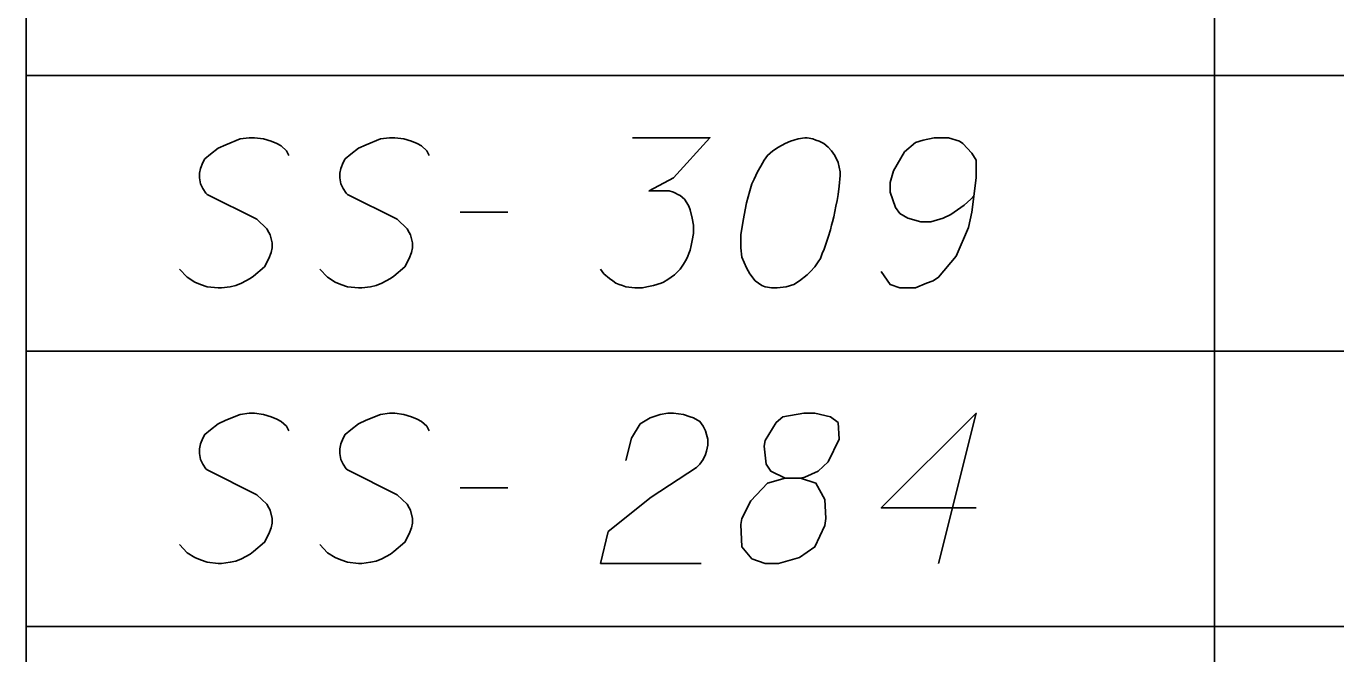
# Model space of a CAD drawing. Extents: x 2074207 to 2076812, y 516372 to 523312.
# Drawn here: x 2076260.61 to 2076302.41, y 521170.64 to 521190.69 of the extents above; entities that cross this region are included whole.
import ezdxf

# ---------------------------------------------------------------- set-up
doc = ezdxf.new("R2010")
doc.units = 0
for name, color, linetype in [('Prop DirtTable_ Soil Test Results - Outline (Major)', 7, 'Continuous'), ('Prop DirtTable_ Soil Test Results - Outline (Minor)', 7, 'Continuous'), ('Prop DirtTable_ Soil Test Results - Tx (Sample Data)', 7, 'Continuous')]:
    doc.layers.add(name, color=color, linetype=linetype)

msp = doc.modelspace()

# ---------------------------------------------------------------- linework, layer by layer
at = {"layer": 'Prop DirtTable_ Soil Test Results - Outline (Major)'}
for p, q in [((2076260.609, 521197.914), (2076260.609, 521189.114)), ((2076260.609, 521189.114), (2076260.609, 521180.314)), ((2076260.609, 521180.314), (2076260.609, 521171.514)), ((2076260.609, 521171.514), (2076260.609, 521162.714))]:
    msp.add_line(p, q, dxfattribs=at)
at = {"layer": 'Prop DirtTable_ Soil Test Results - Outline (Minor)'}
for p, q in [((2076298.546, 521197.914), (2076298.546, 521189.114)), ((2076260.609, 521189.114), (2076811.903, 521189.114)), ((2076260.609, 521189.114), (2076811.903, 521189.114)), ((2076298.546, 521189.114), (2076298.546, 521180.314)), ((2076260.609, 521180.314), (2076811.903, 521180.314)), ((2076260.609, 521180.314), (2076811.903, 521180.314)), ((2076298.546, 521180.314), (2076298.546, 521171.514)), ((2076260.609, 521171.514), (2076811.903, 521171.514)), ((2076260.609, 521171.514), (2076811.903, 521171.514)), ((2076298.546, 521171.514), (2076298.546, 521162.714))]:
    msp.add_line(p, q, dxfattribs=at)
at = {"layer": 'Prop DirtTable_ Soil Test Results - Tx (Sample Data)'}
for points in [[(2076268.994, 521186.563), (2076268.923, 521186.714), (2076268.747, 521186.865), (2076268.606, 521186.941), (2076268.43, 521187.017), (2076268.183, 521187.092), (2076267.9, 521187.13), (2076267.724, 521187.13), (2076267.442, 521187.092), (2076266.983, 521186.903), (2076266.736, 521186.79), (2076266.489, 521186.601), (2076266.313, 521186.45), (2076266.243, 521186.336), (2076266.172, 521186.147), (2076266.137, 521185.996), (2076266.137, 521185.845), (2076266.172, 521185.656), (2076266.243, 521185.505), (2076266.348, 521185.354), (2076266.384, 521185.316), (2076267.971, 521184.522), (2076268.289, 521184.22), (2076268.359, 521184.106), (2076268.394, 521184.031), (2076268.465, 521183.766), (2076268.465, 521183.615), (2076268.43, 521183.464), (2076268.359, 521183.275), (2076268.218, 521183.01), (2076267.865, 521182.708), (2076267.759, 521182.632), (2076267.477, 521182.481), (2076267.301, 521182.406), (2076267.124, 521182.368), (2076266.842, 521182.33), (2076266.736, 521182.33), (2076266.384, 521182.368), (2076266.172, 521182.443), (2076265.996, 521182.519), (2076265.749, 521182.67), (2076265.502, 521182.935)], [(2076273.474, 521186.563), (2076273.403, 521186.714), (2076273.227, 521186.865), (2076273.086, 521186.941), (2076272.91, 521187.017), (2076272.663, 521187.092), (2076272.38, 521187.13), (2076272.204, 521187.13), (2076271.922, 521187.092), (2076271.463, 521186.903), (2076271.216, 521186.79), (2076270.969, 521186.601), (2076270.793, 521186.45), (2076270.723, 521186.336), (2076270.652, 521186.147), (2076270.617, 521185.996), (2076270.617, 521185.845), (2076270.652, 521185.656), (2076270.723, 521185.505), (2076270.828, 521185.354), (2076270.864, 521185.316), (2076272.451, 521184.522), (2076272.769, 521184.22), (2076272.839, 521184.106), (2076272.874, 521184.031), (2076272.945, 521183.766), (2076272.945, 521183.615), (2076272.91, 521183.464), (2076272.839, 521183.275), (2076272.698, 521183.01), (2076272.345, 521182.708), (2076272.239, 521182.632), (2076271.957, 521182.481), (2076271.781, 521182.406), (2076271.604, 521182.368), (2076271.322, 521182.33), (2076271.216, 521182.33), (2076270.864, 521182.368), (2076270.652, 521182.443), (2076270.476, 521182.519), (2076270.229, 521182.67), (2076269.982, 521182.935)], [(2076279.965, 521187.13), (2076282.434, 521187.13), (2076281.27, 521185.845), (2076280.494, 521185.429), (2076281.129, 521185.429), (2076281.27, 521185.391), (2076281.34, 521185.354), (2076281.411, 521185.316), (2076281.482, 521185.278), (2076281.623, 521185.165), (2076281.693, 521185.051), (2076281.764, 521184.938), (2076281.799, 521184.825), (2076281.87, 521184.56), (2076281.905, 521184.333), (2076281.905, 521184.22), (2076281.905, 521184.069), (2076281.87, 521183.842), (2076281.834, 521183.691), (2076281.799, 521183.539), (2076281.764, 521183.426), (2076281.729, 521183.35), (2076281.693, 521183.275), (2076281.658, 521183.199), (2076281.587, 521183.086), (2076281.482, 521182.935), (2076281.376, 521182.821), (2076281.305, 521182.746), (2076281.199, 521182.67), (2076281.094, 521182.595), (2076280.952, 521182.519), (2076280.882, 521182.481), (2076280.635, 521182.406), (2076280.423, 521182.368), (2076280.282, 521182.33), (2076280.035, 521182.33), (2076279.753, 521182.368), (2076279.647, 521182.406), (2076279.541, 521182.443), (2076279.436, 521182.481), (2076279.33, 521182.557), (2076279.224, 521182.632), (2076279.048, 521182.784), (2076278.942, 521182.935)], [(2076285.538, 521187.13), (2076285.468, 521187.13), (2076285.256, 521187.092), (2076285.115, 521187.054), (2076285.009, 521187.017), (2076284.833, 521186.941), (2076284.621, 521186.828), (2076284.445, 521186.714), (2076284.268, 521186.563), (2076284.163, 521186.412), (2076284.057, 521186.223), (2076283.951, 521186.034), (2076283.845, 521185.807), (2076283.775, 521185.656), (2076283.704, 521185.429), (2076283.598, 521185.051), (2076283.492, 521184.484), (2076283.422, 521184.031), (2076283.422, 521183.615), (2076283.457, 521183.313), (2076283.598, 521182.973), (2076283.704, 521182.784), (2076283.88, 521182.557), (2076284.092, 521182.406), (2076284.198, 521182.368), (2076284.409, 521182.33), (2076284.586, 521182.33), (2076284.868, 521182.368), (2076285.115, 521182.443), (2076285.291, 521182.557), (2076285.538, 521182.746), (2076285.644, 521182.859), (2076285.785, 521183.01), (2076285.891, 521183.162), (2076285.962, 521183.275), (2076286.032, 521183.464), (2076286.067, 521183.539), (2076286.138, 521183.728), (2076286.209, 521183.955), (2076286.279, 521184.182), (2076286.314, 521184.333), (2076286.35, 521184.447), (2076286.385, 521184.598), (2076286.455, 521184.938), (2076286.491, 521185.127), (2076286.526, 521185.316), (2076286.561, 521185.58), (2076286.597, 521185.921), (2076286.597, 521186.034), (2076286.561, 521186.185), (2076286.526, 521186.336), (2076286.42, 521186.563), (2076286.314, 521186.714), (2076286.209, 521186.828), (2076286.067, 521186.941), (2076285.926, 521187.017), (2076285.82, 521187.054), (2076285.715, 521187.092), (2076285.538, 521187.13)], [(2076287.902, 521182.859), (2076288.184, 521182.443), (2076288.501, 521182.33), (2076288.995, 521182.33), (2076289.348, 521182.481), (2076289.56, 521182.557), (2076289.736, 521182.67), (2076290.3, 521183.35), (2076290.689, 521184.258), (2076290.794, 521184.749), (2076290.935, 521185.845), (2076290.935, 521186.412), (2076290.794, 521186.639), (2076290.512, 521186.941), (2076290.406, 521187.017), (2076290.054, 521187.13), (2076289.595, 521187.13), (2076289.242, 521187.054), (2076288.995, 521186.979), (2076288.643, 521186.676), (2076288.29, 521186.072), (2076288.184, 521185.694), (2076288.184, 521185.391), (2076288.36, 521184.9), (2076288.501, 521184.711), (2076288.748, 521184.56), (2076289.172, 521184.447), (2076289.489, 521184.447), (2076289.877, 521184.56), (2076290.124, 521184.673), (2076290.547, 521184.976), (2076290.759, 521185.165), (2076290.865, 521185.278)], [(2076274.462, 521184.749), (2076275.979, 521184.749)], [(2076268.994, 521177.763), (2076268.923, 521177.914), (2076268.747, 521178.065), (2076268.606, 521178.141), (2076268.43, 521178.217), (2076268.183, 521178.292), (2076267.9, 521178.33), (2076267.724, 521178.33), (2076267.442, 521178.292), (2076266.983, 521178.103), (2076266.736, 521177.99), (2076266.489, 521177.801), (2076266.313, 521177.65), (2076266.243, 521177.536), (2076266.172, 521177.347), (2076266.137, 521177.196), (2076266.137, 521177.045), (2076266.172, 521176.856), (2076266.243, 521176.705), (2076266.348, 521176.554), (2076266.384, 521176.516), (2076267.971, 521175.722), (2076268.289, 521175.42), (2076268.359, 521175.306), (2076268.394, 521175.231), (2076268.465, 521174.966), (2076268.465, 521174.815), (2076268.43, 521174.664), (2076268.359, 521174.475), (2076268.218, 521174.21), (2076267.865, 521173.908), (2076267.759, 521173.832), (2076267.477, 521173.681), (2076267.301, 521173.606), (2076267.124, 521173.568), (2076266.842, 521173.53), (2076266.736, 521173.53), (2076266.384, 521173.568), (2076266.172, 521173.643), (2076265.996, 521173.719), (2076265.749, 521173.87), (2076265.502, 521174.135)], [(2076273.474, 521177.763), (2076273.403, 521177.914), (2076273.227, 521178.065), (2076273.086, 521178.141), (2076272.91, 521178.217), (2076272.663, 521178.292), (2076272.38, 521178.33), (2076272.204, 521178.33), (2076271.922, 521178.292), (2076271.463, 521178.103), (2076271.216, 521177.99), (2076270.969, 521177.801), (2076270.793, 521177.65), (2076270.723, 521177.536), (2076270.652, 521177.347), (2076270.617, 521177.196), (2076270.617, 521177.045), (2076270.652, 521176.856), (2076270.723, 521176.705), (2076270.828, 521176.554), (2076270.864, 521176.516), (2076272.451, 521175.722), (2076272.769, 521175.42), (2076272.839, 521175.306), (2076272.874, 521175.231), (2076272.945, 521174.966), (2076272.945, 521174.815), (2076272.91, 521174.664), (2076272.839, 521174.475), (2076272.698, 521174.21), (2076272.345, 521173.908), (2076272.239, 521173.832), (2076271.957, 521173.681), (2076271.781, 521173.606), (2076271.604, 521173.568), (2076271.322, 521173.53), (2076271.216, 521173.53), (2076270.864, 521173.568), (2076270.652, 521173.643), (2076270.476, 521173.719), (2076270.229, 521173.87), (2076269.982, 521174.135)], [(2076279.753, 521176.818), (2076279.929, 521177.536), (2076280.212, 521177.99), (2076280.529, 521178.179), (2076280.847, 521178.292), (2076281.094, 521178.33), (2076281.27, 521178.33), (2076281.587, 521178.292), (2076281.799, 521178.217), (2076281.905, 521178.179), (2076282.117, 521178.065), (2076282.222, 521177.914), (2076282.293, 521177.763), (2076282.328, 521177.65), (2076282.363, 521177.499), (2076282.363, 521177.31), (2076282.328, 521177.121), (2076282.293, 521177.007), (2076282.222, 521176.856), (2076282.117, 521176.705), (2076282.011, 521176.591), (2076280.564, 521175.647), (2076279.189, 521174.55), (2076278.942, 521173.53), (2076282.152, 521173.53)], [(2076284.833, 521176.251), (2076285.327, 521176.251), (2076285.468, 521176.289), (2076285.891, 521176.478), (2076286.209, 521176.78), (2076286.561, 521177.499), (2076286.526, 521178.028), (2076286.279, 521178.217), (2076285.785, 521178.33), (2076285.432, 521178.33), (2076284.762, 521178.217), (2076284.551, 521178.028), (2076284.198, 521177.461), (2076284.163, 521177.272), (2076284.233, 521176.705), (2076284.374, 521176.478), (2076284.833, 521176.251), (2076284.268, 521176.1), (2076283.739, 521175.533), (2076283.457, 521174.966), (2076283.422, 521174.777), (2076283.457, 521174.059), (2076283.775, 521173.681), (2076284.198, 521173.53), (2076284.621, 521173.53), (2076285.291, 521173.719), (2076285.785, 521174.059), (2076286.103, 521174.739), (2076286.138, 521174.966), (2076286.103, 521175.571), (2076285.82, 521176.1), (2076285.327, 521176.251)], [(2076290.935, 521175.306), (2076287.902, 521175.306), (2076290.935, 521178.33), (2076289.736, 521173.53)], [(2076274.462, 521175.949), (2076275.979, 521175.949)]]:
    msp.add_lwpolyline(points, dxfattribs=at)

doc.saveas('drawing.dxf')
